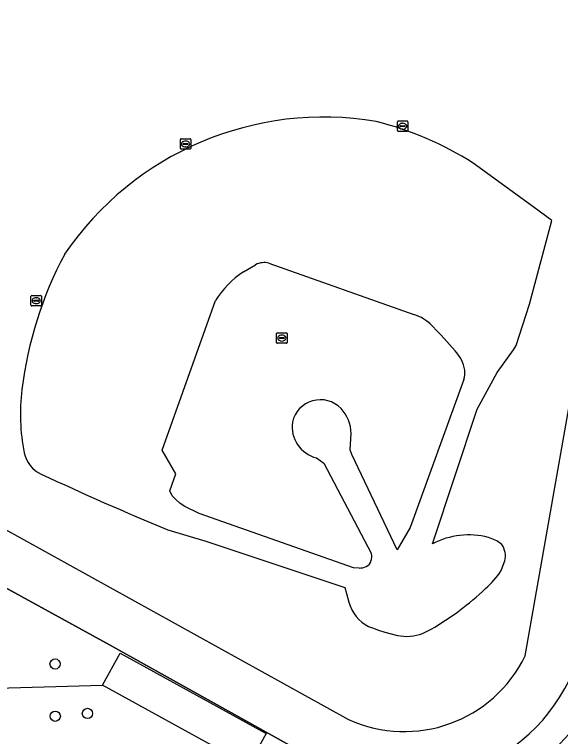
# Model space of a CAD drawing. Extents: x 162157 to 163165, y 378998 to 380775.
# Drawn here: x 162236 to 162288.5, y 379746.8 to 379816.1 of the extents above; entities that cross this region are included whole.
import ezdxf

# ---------------------------------------------------------------- set-up
doc = ezdxf.new("R2010")
doc.units = 0
for name, color, linetype in [('IMGEO_Boom', 7, 'Continuous'), ('IMGEO_Groenvoorziening', 7, 'Continuous'), ('IMGEO_Hek', 7, 'Continuous'), ('IMGEO_Voetpad_open', 7, 'Continuous'), ('IMGEO_Waterleidingput', 7, 'Continuous')]:
    doc.layers.add(name, color=color, linetype=linetype)

msp = doc.modelspace()

# ---------------------------------------------------------------- linework, layer by layer
at = {"layer": 'IMGEO_Boom'}
for centre in [(162239.882, 379753.741), (162242.992, 379748.995), (162239.904, 379748.723)]:
    msp.add_circle(centre, 0.489, dxfattribs=at)
at = {"layer": 'IMGEO_Groenvoorziening'}
for points in [[(162207.97, 379846.567), (162188.934, 379792.2), (162268.083, 379748.42)], [(162285.058, 379754.534), (162300.819, 379843.867)], [(162287.626, 379796.326), (162285.931, 379797.557), (162280.058, 379801.824)], [(162276.153, 379765.284), (162280.44, 379778.201), (162282.359, 379781.728), (162283.942, 379783.906), (162284.187, 379784.33), (162285.473, 379788.29), (162287.626, 379796.326)], [(162260.41, 379792.208), (162274.37, 379787.303)], [(162257.975, 379791.389), (162259.156, 379792.069)], [(162269.102, 379762.953), (162268.553, 379762.987), (162253.731, 379768.202), (162252.347, 379768.859), (162251.899, 379769.15), (162251.454, 379769.55), (162251.142, 379769.897), (162250.905, 379770.362), (162251.485, 379771.988), (162250.187, 379774.266), (162255.284, 379788.622)], [(162276.104, 379786.213), (162276.608, 379785.709), (162276.977, 379785.299), (162278.325, 379783.802)], [(162279.156, 379781.055), (162273.997, 379766.836), (162272.768, 379764.706), (162268.402, 379773.859), (162268.248, 379774.316), (162268.33, 379775.865)], [(162200.542, 379780.028), (162245.107, 379755.565), (162266.322, 379743.758)], [(162200.542, 379780.028), (162207.281, 379761.484), (162206.713, 379759.494), (162208.417, 379755.264), (162211.499, 379752.19), (162220.789, 379751.034), (162244.456, 379751.721)], [(162265.01, 379773.518), (162265.723, 379773.022), (162270.258, 379764.367), (162270.28, 379764.096), (162270.256, 379763.693)], [(162250.722, 379766.629), (162254.382, 379765.524), (162267.738, 379761.098), (162267.886, 379760.498), (162268.119, 379759.677), (162268.246, 379759.311)], [(162282.816, 379765.21), (162282.342, 379765.557), (162281.519, 379765.899)], [(162282.75, 379762.704), (162283.105, 379763.629)], [(162270.373, 379757.205), (162270.964, 379756.993), (162271.572, 379756.806), (162272.169, 379756.633), (162272.771, 379756.489)], [(162275.202, 379756.679), (162276.011, 379757.083)]]:
    msp.add_lwpolyline(points, dxfattribs=at)
for centre, radius, start, end in [((162265.683, 379776.154), 30.092, 80.31982, 145.76285), ((162262.807, 379774.443), 32.362, 57.78827, 75.80564), ((162273.807, 379775.477), 37.404, 151.91885, 172.92033), ((162259.946, 379790.671), 1.606, 73.19615, 119.45414), ((162263.442, 379783.38), 9.697, 124.31778, 147.27775), ((162272.916, 379783.066), 4.48, 44.6316, 71.0611), ((162275.763, 379781.386), 3.521, 9.09586, 43.31697), ((162277.213, 379781.687), 2.043, 341.98672, 7.2057), ((162256.52, 379777.78), 19.966, 173.3638, 190.84765), ((162265.376, 379776.348), 2.762, 44.12835, 167.09429), ((162264.755, 379775.82), 3.576, 0.72263, 43.2738), ((162265.769, 379776.539), 3.115, 172.13308, 255.88906), ((162239.696, 379774.584), 2.841, 191.40077, 246.4504), ((162346.935, 380001.825), 254.115, 244.75586, 247.75178), ((162279.647, 379758.512), 7.621, 75.78274, 117.2936), ((162281.183, 379764.095), 1.978, 346.38775, 34.33036), ((162269.139, 379764.477), 1.525, 268.62548, 294.42356), ((162269.493, 379763.81), 0.772, 290.94782, 351.29432), ((162275.328, 379767.652), 8.92, 311.54475, 326.30914), ((162262.271, 379781.016), 27.596, 299.86009, 313.43344), ((162271.521, 379760.492), 3.481, 199.82266, 250.74583), ((162273.682, 379760.481), 4.095, 257.14703, 291.79095), ((162273.362, 379760.093), 17.788, 246.68434, 342.76247), ((162273.444, 379760.157), 12.903, 245.44943, 334.16625)]:
    msp.add_arc(centre, radius, start, end, dxfattribs=at)
at = {"layer": 'IMGEO_Hek'}
msp.add_lwpolyline([(162266.322, 379743.758), (162245.107, 379755.565), (162200.542, 379780.028)], dxfattribs=at)
msp.add_arc((162273.362, 379760.093), 17.788, 246.68434, 342.76247, dxfattribs=at)
at = {"layer": 'IMGEO_Voetpad_open'}
for points in [[(162244.456, 379751.721), (162246.14, 379754.783), (162260.156, 379747.07), (162258.472, 379744.009)], [(162258.472, 379744.009), (162244.456, 379751.721)]]:
    msp.add_lwpolyline(points, dxfattribs=at)
msp.add_arc((162276.161, 379758.307), 17.307, 305.84362, 352.61508, dxfattribs=at)
at = {"layer": 'IMGEO_Waterleidingput'}
for p, q in [((162272.781, 379804.946), (162272.781, 379805.798)), ((162272.856, 379805.872), (162273.708, 379805.872)), ((162273.04, 379805.366), (162273.04, 379805.378)), ((162273.083, 379805.415), (162273.481, 379805.415)), ((162273.269, 379805.652), (162273.294, 379805.652)), ((162273.524, 379805.378), (162273.524, 379805.366)), ((162273.782, 379805.798), (162273.782, 379804.946)), ((162273.708, 379804.872), (162272.856, 379804.872)), ((162273.478, 379805.329), (162273.08, 379805.329)), ((162273.292, 379805.092), (162273.267, 379805.092)), ((162251.925, 379803.244), (162251.925, 379804.096)), ((162252, 379804.17), (162252.852, 379804.17)), ((162252.926, 379804.096), (162252.926, 379803.244)), ((162252.184, 379803.664), (162252.184, 379803.676)), ((162252.622, 379803.627), (162252.224, 379803.627)), ((162252.227, 379803.713), (162252.625, 379803.713)), ((162252.436, 379803.39), (162252.411, 379803.39)), ((162252.413, 379803.95), (162252.438, 379803.95)), ((162252.668, 379803.676), (162252.668, 379803.664)), ((162252.852, 379803.17), (162252, 379803.17)), ((162237.571, 379788.192), (162237.571, 379789.044)), ((162237.646, 379789.118), (162238.498, 379789.118)), ((162238.059, 379788.898), (162238.084, 379788.898)), ((162238.572, 379789.044), (162238.572, 379788.192)), ((162238.498, 379788.118), (162237.646, 379788.118)), ((162237.83, 379788.612), (162237.83, 379788.624)), ((162238.268, 379788.575), (162237.87, 379788.575)), ((162237.873, 379788.661), (162238.271, 379788.661)), ((162238.082, 379788.338), (162238.057, 379788.338)), ((162238.314, 379788.624), (162238.314, 379788.612)), ((162261.173, 379784.602), (162261.173, 379785.454)), ((162261.248, 379785.528), (162262.1, 379785.528)), ((162261.661, 379785.308), (162261.686, 379785.308)), ((162262.174, 379785.454), (162262.174, 379784.602)), ((162261.432, 379785.022), (162261.432, 379785.034)), ((162261.87, 379784.985), (162261.472, 379784.985)), ((162261.475, 379785.071), (162261.873, 379785.071)), ((162261.684, 379784.748), (162261.659, 379784.748)), ((162261.916, 379785.034), (162261.916, 379785.022)), ((162262.1, 379784.528), (162261.248, 379784.528))]:
    msp.add_line(p, q, dxfattribs=at)
for points in [[(162272.781, 379804.946), (162272.781, 379805.798)], [(162272.856, 379805.872), (162273.708, 379805.872)], [(162273.782, 379805.798), (162273.782, 379804.946)], [(162273.708, 379804.872), (162272.856, 379804.872)], [(162251.925, 379803.244), (162251.925, 379804.096)], [(162252, 379804.17), (162252.852, 379804.17)], [(162252.926, 379804.096), (162252.926, 379803.244)], [(162252.852, 379803.17), (162252, 379803.17)], [(162237.571, 379788.192), (162237.571, 379789.044)], [(162237.646, 379789.118), (162238.498, 379789.118)], [(162238.572, 379789.044), (162238.572, 379788.192)], [(162238.498, 379788.118), (162237.646, 379788.118)], [(162261.173, 379784.602), (162261.173, 379785.454)], [(162261.248, 379785.528), (162262.1, 379785.528)], [(162262.174, 379785.454), (162262.174, 379784.602)], [(162262.1, 379784.528), (162261.248, 379784.528)]]:
    msp.add_lwpolyline(points, dxfattribs=at)
for centre, radius, start, end in [((162272.858, 379805.796), 0.0765, 91.55205, 178.44795), ((162272.858, 379805.796), 0.0765, 91.55205, 178.44795), ((162273.08, 379805.375), 0.0403, 85.87752, 175.75265), ((162273.485, 379805.377), 0.0386, 1.73085, 96.63898), ((162273.706, 379805.796), 0.0765, 1.55205, 88.44795), ((162273.706, 379805.796), 0.0765, 1.55205, 88.44795), ((162272.858, 379804.948), 0.0765, 181.55205, 268.44795), ((162272.858, 379804.948), 0.0765, 181.55205, 268.44795), ((162273.077, 379805.365), 0.0366, 178.93798, 274.71019), ((162273.481, 379805.372), 0.043, 264.86636, 352.45326), ((162273.706, 379804.948), 0.0765, 271.55205, 358.44795), ((162273.706, 379804.948), 0.0765, 271.55205, 358.44795), ((162252.002, 379804.094), 0.0765, 91.55205, 178.44795), ((162252.002, 379804.094), 0.0765, 91.55205, 178.44795), ((162252.85, 379804.094), 0.0765, 1.55205, 88.44795), ((162252.85, 379804.094), 0.0765, 1.55205, 88.44795), ((162252.224, 379803.673), 0.0403, 85.87752, 175.75265), ((162252.221, 379803.663), 0.0366, 178.93798, 274.71019), ((162252.625, 379803.67), 0.043, 264.86636, 352.45326), ((162252.629, 379803.675), 0.0386, 1.73085, 96.63898), ((162252.002, 379803.246), 0.0765, 181.55205, 268.44795), ((162252.002, 379803.246), 0.0765, 181.55205, 268.44795), ((162252.85, 379803.246), 0.0765, 271.55205, 358.44795), ((162252.85, 379803.246), 0.0765, 271.55205, 358.44795), ((162237.648, 379789.042), 0.0765, 91.55205, 178.44795), ((162237.648, 379789.042), 0.0765, 91.55205, 178.44795), ((162238.496, 379789.042), 0.0765, 1.55205, 88.44795), ((162238.496, 379789.042), 0.0765, 1.55205, 88.44795), ((162237.648, 379788.194), 0.0765, 181.55205, 268.44795), ((162237.648, 379788.194), 0.0765, 181.55205, 268.44795), ((162237.87, 379788.621), 0.0403, 85.87752, 175.75265), ((162237.867, 379788.611), 0.0366, 178.93798, 274.71019), ((162238.271, 379788.618), 0.043, 264.86636, 352.45326), ((162238.275, 379788.623), 0.0386, 1.73085, 96.63898), ((162238.496, 379788.194), 0.0765, 271.55205, 358.44795), ((162238.496, 379788.194), 0.0765, 271.55205, 358.44795), ((162261.25, 379785.452), 0.0765, 91.55205, 178.44795), ((162261.25, 379785.452), 0.0765, 91.55205, 178.44795), ((162262.098, 379785.452), 0.0765, 1.55205, 88.44795), ((162262.098, 379785.452), 0.0765, 1.55205, 88.44795), ((162261.25, 379784.604), 0.0765, 181.55205, 268.44795), ((162261.25, 379784.604), 0.0765, 181.55205, 268.44795), ((162261.472, 379785.031), 0.0403, 85.87752, 175.75265), ((162261.469, 379785.021), 0.0366, 178.93798, 274.71019), ((162261.873, 379785.028), 0.043, 264.86636, 352.45326), ((162261.877, 379785.033), 0.0386, 1.73085, 96.63898), ((162262.098, 379784.604), 0.0765, 271.55205, 358.44795), ((162262.098, 379784.604), 0.0765, 271.55205, 358.44795)]:
    msp.add_arc(centre, radius, start, end, dxfattribs=at)
for centre, major_axis, ratio, start_param, end_param in [((162273.268, 379805.372), (-0.387, 0.002), 0.722429, 4.712389, 7.853982), ((162273.293, 379805.372), (-0.39, 0.002), 0.717154, 1.570796, 4.712389), ((162252.412, 379803.67), (-0.387, 0.002), 0.722429, 4.712389, 7.853982), ((162252.437, 379803.67), (-0.39, 0.002), 0.717154, 1.570796, 4.712389), ((162238.058, 379788.618), (-0.387, 0.002), 0.722429, 4.712389, 7.853982), ((162238.083, 379788.618), (-0.39, 0.002), 0.717154, 1.570796, 4.712389), ((162261.66, 379785.028), (-0.387, 0.002), 0.722429, 4.712389, 7.853982), ((162261.685, 379785.028), (-0.39, 0.002), 0.717154, 1.570796, 4.712389)]:
    msp.add_ellipse(centre, major_axis=major_axis, ratio=ratio, start_param=start_param, end_param=end_param, dxfattribs=at)

doc.saveas('drawing.dxf')
